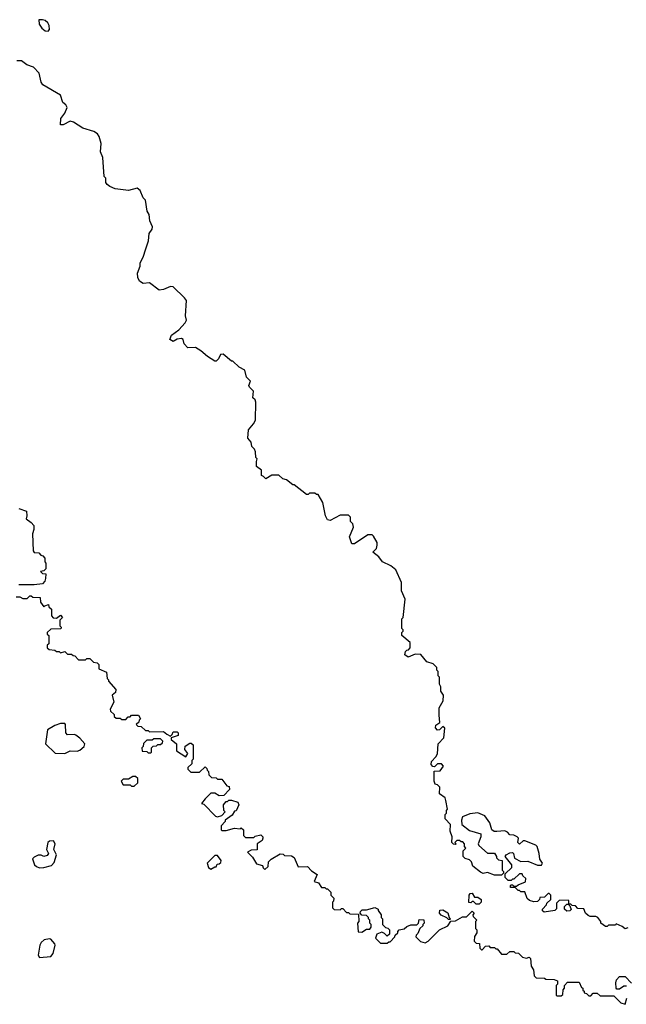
# Model space of a CAD drawing. Extents: x 1966327 to 2147849, y 395140 to 552178.
# Tile 277 of 316: x 2102211 to 2106574, y 422520 to 429607. Entities that reach past the tile are written whole.
import ezdxf

# ---------------------------------------------------------------- set-up
doc = ezdxf.new("R2010")
doc.units = 0

msp = doc.modelspace()

# ---------------------------------------------------------------- linework, layer by layer
at = {"layer": '0CON20XD'}
for points in [[(2102415, 429523.3), (2102426.7, 429535), (2102423.3, 429565), (2102413.3, 429585), (2102395, 429600), (2102375, 429606.7), (2102350, 429605), (2102352, 429575), (2102371.2, 429545), (2102395, 429526.7), (2102415, 429523.3)], [(2105643.6, 423763.6), (2105623.6, 423763.6), (2105607.5, 423775), (2105593.3, 423825), (2105555.9, 423875.9), (2105505, 423898.8), (2105448.3, 423891.7), (2105395, 423870), (2105387.5, 423845), (2105390, 423815), (2105445, 423770), (2105526.4, 423746.4), (2105527.5, 423725), (2105507.5, 423675), (2105513.6, 423663.6), (2105575, 423608.8), (2105625, 423607.5), (2105640, 423585), (2105640, 423575), (2105655, 423560), (2105680, 423555), (2105680, 423485), (2105690, 423475), (2105690, 423465), (2105675, 423450), (2105625, 423450), (2105575, 423467.5), (2105545, 423462.5), (2105525, 423470), (2105470, 423515), (2105460, 423545), (2105445, 423560), (2105415, 423570), (2105400, 423585), (2105400, 423625), (2105420, 423645), (2105410, 423655), (2105410, 423675), (2105398.3, 423688.3), (2105385, 423690), (2105375, 423700), (2105355, 423700), (2105340, 423685), (2105350, 423675), (2105345, 423670), (2105331.7, 423671.7), (2105320, 423685), (2105322.5, 423725), (2105306.7, 423765), (2105310, 423815), (2105270, 423855), (2105270, 423885), (2105280, 423895), (2105280, 423915), (2105287.5, 423925), (2105277, 423987), (2105270, 424005), (2105230, 424035), (2105231.7, 424081.7), (2105215, 424100), (2105200, 424105), (2105192.5, 424125), (2105191.7, 424198.3), (2105235, 424200), (2105260, 424235), (2105245, 424250), (2105215, 424250), (2105195, 424230), (2105181.7, 424231.7), (2105170, 424245), (2105173, 424267), (2105205, 424300), (2105217, 424323), (2105220, 424395), (2105261.7, 424438.3), (2105268.3, 424508.3), (2105255, 424520), (2105230, 424495), (2105215, 424493.3), (2105200.7, 424510.7), (2105205, 424530), (2105231.7, 424548.3), (2105228.3, 424601.7), (2105227, 424653), (2105257.5, 424705), (2105260, 424745), (2105240, 424775), (2105240, 424805), (2105230, 424825), (2105230, 424875), (2105220, 424885), (2105220, 424915), (2105210, 424925), (2105210, 424945), (2105185, 424970), (2105140, 424985), (2105095, 425037.5), (2105055, 425040), (2105005, 425017.5), (2104980, 425035), (2104985, 425060), (2104995, 425070), (2105008.3, 425071.7), (2105020, 425085), (2105020, 425125), (2104960, 425175), (2104960, 425195), (2104970, 425205), (2104970, 425215), (2104960, 425225), (2104960, 425295), (2104970, 425305), (2104982.5, 425435), (2104957.5, 425495), (2104957.5, 425555), (2104916.4, 425646.4), (2104880, 425675), (2104820, 425705), (2104795, 425740), (2104750, 425775), (2104778.3, 425801.7), (2104782.5, 425825), (2104782.5, 425845), (2104755, 425890), (2104745, 425900), (2104715, 425900), (2104620, 425835), (2104600, 425835), (2104583.3, 425885), (2104612.5, 425955), (2104607.5, 425977.5), (2104590, 425995), (2104590, 426025), (2104575, 426040), (2104515, 426040), (2104445, 426002.5), (2104425, 426007.5), (2104410, 426035), (2104391.7, 426131.7), (2104358.3, 426188.3), (2104345, 426190), (2104335, 426200), (2104295, 426200), (2104285, 426190), (2104275, 426190), (2104185, 426260), (2104175, 426260), (2104130, 426295), (2104103, 426303), (2104075, 426327.5), (2104025, 426327.5), (2103981.7, 426301.7), (2103965, 426320), (2103950, 426325), (2103950, 426365), (2103915, 426390), (2103913.3, 426426.7), (2103920, 426445), (2103910, 426455), (2103907, 426497), (2103900, 426515), (2103880, 426535), (2103877, 426567), (2103852.5, 426595), (2103857.5, 426655), (2103893, 426697), (2103906.4, 426723.6), (2103910, 426855), (2103905, 426870), (2103887.5, 426885), (2103892.5, 426932.5), (2103863, 426963), (2103860, 426975), (2103870, 427005), (2103843, 427033), (2103830, 427085), (2103790, 427105), (2103745, 427150), (2103735, 427150), (2103675, 427200), (2103655, 427197.5), (2103640, 427165), (2103625, 427150), (2103615, 427150), (2103561.7, 427181.7), (2103514.1, 427224.1), (2103475, 427246.7), (2103420, 427245), (2103393, 427273), (2103387.5, 427305), (2103375, 427312.5), (2103345, 427307.5), (2103315, 427290), (2103290, 427305), (2103302.5, 427335), (2103355.5, 427374.5), (2103401.2, 427425), (2103411.2, 427445), (2103403.8, 427475), (2103410, 427585), (2103396.2, 427605), (2103315, 427683.3), (2103295, 427686.2), (2103245, 427663.8), (2103215, 427658.8), (2103145, 427712.5), (2103098.3, 427708.3), (2103073.6, 427723.6), (2103060.7, 427750.7), (2103058.3, 427781.7), (2103077, 427833), (2103077.5, 427855), (2103102.5, 427905), (2103115, 427950), (2103137.5, 428015), (2103143, 428067), (2103165, 428100), (2103166.7, 428115), (2103148.3, 428158.3), (2103142.5, 428205), (2103128.3, 428228.3), (2103117, 428307), (2103100, 428325), (2103077.9, 428377.9), (2103055, 428393.1), (2102995, 428377.5), (2102898.3, 428388.3), (2102860, 428405), (2102840.7, 428420.7), (2102830, 428435), (2102830, 428465), (2102818.3, 428478.3), (2102810, 428615), (2102792.5, 428655), (2102796.4, 428716.4), (2102783.3, 428765), (2102770, 428785), (2102745, 428802), (2102665, 428826), (2102598.3, 428868.3), (2102575, 428876.7), (2102525, 428850), (2102505, 428850), (2102506.7, 428895), (2102536.1, 428933.9), (2102553.3, 428975), (2102543.9, 428993.9), (2102521.7, 429011.7), (2102505, 429062.5), (2102378.3, 429138.3), (2102366.1, 429156.1), (2102352, 429222), (2102310, 429265), (2102261.7, 429281.7), (2102225, 429311.2), (2102191.2, 429311.2)], [(2102205, 426087.5), (2102259.3, 426069.3), (2102262.5, 426035), (2102257.5, 426015), (2102295, 425987.5), (2102312.5, 425965), (2102313, 425937), (2102303.3, 425905), (2102307.5, 425785), (2102315, 425772.5), (2102348.3, 425768.3), (2102363, 425753), (2102378.3, 425748.3), (2102391.7, 425731.7), (2102392.5, 425705), (2102400, 425695), (2102400, 425655), (2102385, 425640), (2102360, 425635), (2102375, 425620), (2102398.3, 425618.3), (2102397.5, 425585), (2102392.5, 425565), (2102375, 425547.5), (2102315, 425540), (2102205, 425540)], [(2102185, 425452.5), (2102211.7, 425451.7), (2102235, 425440), (2102265, 425440), (2102285, 425460), (2102295, 425460), (2102305, 425450), (2102358.3, 425448.3), (2102360, 425415), (2102385, 425380), (2102391.7, 425388.3), (2102418.3, 425398.3), (2102421.7, 425381.7), (2102440, 425365), (2102440, 425315), (2102451.7, 425301.7), (2102475, 425300), (2102505, 425320), (2102520, 425305), (2102500, 425285), (2102500, 425245), (2102510, 425235), (2102508.3, 425221.7), (2102435, 425220), (2102410, 425195), (2102410, 425185), (2102420, 425175), (2102420, 425115), (2102410, 425105), (2102410, 425085), (2102423, 425073), (2102465, 425070), (2102475, 425060), (2102495, 425060), (2102505, 425050), (2102535, 425060), (2102555, 425040), (2102585, 425040), (2102595, 425030), (2102608.3, 425028.3), (2102635, 425000), (2102685, 425000), (2102695, 425010), (2102715, 425010), (2102741.7, 424981.7), (2102768.3, 424978.3), (2102780, 424965), (2102780, 424935), (2102835, 424910), (2102840, 424865), (2102850, 424855), (2102850, 424845), (2102902.5, 424785), (2102900, 424765), (2102877.5, 424745), (2102887.5, 424695), (2102862.5, 424645), (2102865, 424630), (2102890, 424605), (2102891.7, 424591.7), (2102905, 424580), (2102935, 424580), (2102945, 424570), (2102975, 424570), (2102991.7, 424588.3), (2103005, 424590), (2103015, 424600), (2103065, 424600), (2103080, 424575), (2103070, 424565), (2103068.3, 424551.7), (2103050, 424535), (2103061.7, 424521.7), (2103085, 424520), (2103115, 424490), (2103135, 424490), (2103145, 424480), (2103245, 424482.5), (2103270, 424465)], [(2102535, 424324.3), (2102575, 424344.2), (2102625, 424342.9), (2102645, 424348), (2102675.6, 424374.4), (2102680, 424395), (2102645, 424436.7), (2102615, 424457.5), (2102605, 424462.5), (2102555, 424460), (2102542.5, 424475), (2102540, 424535), (2102535, 424540), (2102505, 424540), (2102465, 424527.5), (2102412.5, 424495), (2102397.5, 424395), (2102466.4, 424326.4), (2102535, 424324.3)], [(2103155, 424330), (2103160, 424335), (2103160, 424365), (2103171.7, 424378.3), (2103195, 424380), (2103205, 424390), (2103225, 424390), (2103238.3, 424401.7), (2103240, 424415), (2103225, 424430), (2103175, 424430), (2103165, 424420), (2103125, 424420), (2103101.7, 424398.3), (2103100, 424375), (2103090, 424365), (2103091.7, 424341.7), (2103125, 424340), (2103135, 424330), (2103155, 424330)], [(2103270, 424465), (2103295, 424450), (2103308.3, 424461.7), (2103315, 424480), (2103345, 424480), (2103350, 424475), (2103350, 424455), (2103301.7, 424438.3), (2103300, 424425), (2103340, 424395), (2103340, 424345), (2103405, 424300), (2103420, 424325), (2103400, 424355), (2103401.7, 424378.3), (2103435, 424400), (2103445, 424400), (2103458.3, 424388.3), (2103460, 424285), (2103450, 424275), (2103448.3, 424251.7), (2103420, 424225), (2103421.7, 424211.7), (2103441.7, 424191.7), (2103505, 424190), (2103545, 424230), (2103558.3, 424218.3), (2103560, 424205), (2103570, 424195), (2103571.7, 424171.7), (2103591.7, 424151.7), (2103625, 424150), (2103635, 424140), (2103665, 424140), (2103701.7, 424091.7), (2103718.3, 424088.3), (2103720, 424065), (2103678.3, 424021.7), (2103645, 424020), (2103615, 424040), (2103585, 424040), (2103545, 424000), (2103520, 423965), (2103535, 423960), (2103620, 423875), (2103635, 423870), (2103665, 423880), (2103690, 423905), (2103680, 423915), (2103677.5, 423955), (2103695, 423980), (2103705, 423980), (2103715, 423990), (2103735, 423990), (2103780, 423975), (2103787.5, 423955), (2103768.3, 423911.7), (2103755, 423910), (2103738.3, 423881.7), (2103690, 423845), (2103690, 423835), (2103660, 423805), (2103660, 423775), (2103665, 423770), (2103695, 423770), (2103755, 423787.5), (2103797.5, 423782.5), (2103805, 423790), (2103820, 423775), (2103820, 423735), (2103835, 423720), (2103895, 423720), (2103905, 423730), (2103945, 423740), (2103960, 423725), (2103960, 423715), (2103955, 423700), (2103920, 423675), (2103918.3, 423631.7), (2103875, 423630), (2103850, 423615), (2103885, 423580), (2103915, 423530), (2103958.3, 423518.3), (2103961.7, 423501.7), (2103975, 423490), (2103998.3, 423511.7), (2104000, 423545), (2104020, 423565), (2104085, 423602.5), (2104105, 423600), (2104115, 423590), (2104165, 423587.5), (2104186.4, 423576.4), (2104215, 423510), (2104281.7, 423511.7), (2104310.7, 423480.7), (2104350, 423455), (2104330, 423405), (2104360, 423395), (2104381.7, 423361.7), (2104405, 423360), (2104415, 423350), (2104425, 423350), (2104448.3, 423328.3), (2104450, 423305), (2104470, 423285), (2104467, 423263), (2104460, 423255), (2104460, 423215), (2104471.7, 423201.7), (2104515, 423200), (2104525, 423210), (2104535, 423210), (2104561.7, 423181.7), (2104575, 423180), (2104585, 423170), (2104648.3, 423168.3), (2104650, 423115), (2104640, 423105), (2104645, 423042.5), (2104671.7, 423038.3), (2104705, 423060), (2104728.3, 423061.7), (2104740, 423075), (2104740, 423095), (2104730, 423105), (2104730, 423125), (2104720, 423135), (2104720, 423145), (2104705, 423160), (2104671.7, 423161.7), (2104660, 423175), (2104661.7, 423188.3), (2104675, 423200), (2104705, 423200), (2104765, 423217.5), (2104790, 423205), (2104790, 423195), (2104810, 423165), (2104810, 423145), (2104820, 423135), (2104820, 423095), (2104841.7, 423071.7), (2104858.3, 423068.3), (2104870, 423055), (2104870, 423025), (2104855, 423010), (2104835, 423030), (2104815, 423040), (2104780, 423025), (2104770, 422995), (2104805, 422960), (2104855, 422960), (2104865, 422970), (2104875, 422970), (2104910, 423005), (2104911.7, 423018.3), (2104930, 423035), (2104930, 423045), (2104940, 423055), (2104977, 423063), (2104995, 423080), (2105025, 423092.5), (2105067, 423093), (2105080, 423105), (2105085, 423130), (2105118.3, 423128.3), (2105120, 423105), (2105110, 423095), (2105110, 423085), (2105090, 423065), (2105075, 423030), (2105061.7, 423018.3), (2105060, 423005), (2105093, 422973), (2105127, 422963), (2105150, 422975), (2105230, 423055), (2105290, 423085), (2105311.7, 423118.3), (2105345, 423120), (2105395, 423150), (2105425, 423150), (2105465, 423190), (2105480, 423175), (2105470, 423165), (2105471.7, 423151.7), (2105500, 423125), (2105490, 423115), (2105490, 423065), (2105500, 423055), (2105500, 423035), (2105483, 423007), (2105480, 422975), (2105495, 422960), (2105518.3, 422958.3), (2105520, 422925), (2105531.7, 422911.7), (2105538.3, 422911.7), (2105561.7, 422938.3), (2105585, 422940), (2105595, 422930), (2105625, 422930), (2105635, 422920), (2105645, 422920), (2105675, 422880), (2105715, 422880), (2105735, 422900), (2105765, 422900), (2105775, 422890), (2105798.3, 422888.3), (2105828.3, 422858.3), (2105855, 422852.5), (2105875, 422860), (2105885, 422850), (2105890, 422795), (2105907, 422767), (2105910, 422725), (2105925, 422710), (2105985, 422707.5), (2105995, 422700), (2106055, 422697.5), (2106078.3, 422688.3), (2106080, 422665), (2106070, 422655), (2106070, 422585), (2106075, 422580), (2106105, 422580), (2106118.3, 422591.7), (2106120, 422625), (2106130, 422635), (2106130, 422655), (2106151.7, 422678.3), (2106235, 422680), (2106251.7, 422641.7), (2106260, 422635), (2106261.7, 422621.7), (2106270, 422615), (2106271.7, 422601.7), (2106288.3, 422598.3), (2106305, 422580), (2106318.3, 422581.7), (2106335, 422600), (2106365, 422600), (2106385, 422580), (2106485, 422580), (2106535, 422530), (2106565, 422520), (2106577.5, 422565)], [(2103035, 424090), (2103060, 424115), (2103060, 424145), (2103045, 424160), (2103025, 424160), (2102995, 424140), (2102955, 424140), (2102940, 424125), (2102955, 424100), (2103005, 424100), (2103015, 424090), (2103035, 424090)], [(2106585, 423070), (2106565, 423062.5), (2106545, 423080), (2106501.7, 423098.3), (2106495, 423090), (2106445, 423090), (2106435, 423080), (2106425, 423080), (2106390, 423105), (2106390, 423115), (2106370, 423145), (2106355, 423152.5), (2106315, 423152.5), (2106298.3, 423158.3), (2106280, 423175), (2106268.3, 423208.3), (2106225, 423210), (2106208.3, 423228.3), (2106185, 423230), (2106175, 423240), (2106160, 423240), (2106160, 423235), (2106168.3, 423228.3), (2106178.3, 423201.7), (2106167, 423193), (2106145, 423190), (2106130, 423205), (2106130, 423225), (2106145, 423240), (2106160, 423240), (2106160, 423265), (2106155, 423270), (2106091.7, 423268.3), (2106072.5, 423247.5), (2106071.7, 423208.3), (2106060, 423195), (2105983, 423183), (2105971.7, 423191.7), (2105970, 423205), (2106000, 423235), (2106001.7, 423248.3), (2106030, 423275), (2106030, 423305), (2106018.3, 423318.3), (2106011.7, 423318.3), (2105985, 423290), (2105951.7, 423288.3), (2105950, 423275), (2105935, 423260), (2105908.3, 423258.3), (2105878.3, 423268.3), (2105861.7, 423281.7), (2105845, 423330), (2105815, 423330), (2105805, 423340), (2105795, 423340), (2105775, 423360), (2105741.7, 423361.7), (2105740, 423375), (2105745, 423380), (2105755, 423380), (2105765, 423370), (2105785, 423370), (2105795, 423380), (2105848.3, 423401.7), (2105850, 423425), (2105830, 423445), (2105825, 423460), (2105805, 423460), (2105765, 423420), (2105755, 423420), (2105745, 423410), (2105725, 423410), (2105701.7, 423431.7), (2105701.7, 423458.3), (2105750, 423505), (2105750, 423525), (2105703.3, 423583.3), (2105710, 423595), (2105735, 423610), (2105755, 423612.5), (2105762.5, 423605), (2105770.7, 423570.7), (2105815, 423546.7), (2105865, 423550), (2105935, 423521.2), (2105965, 423522.5), (2105970, 423535), (2105952.5, 423565), (2105947.5, 423605), (2105932.5, 423655), (2105922.5, 423665), (2105843, 423697), (2105833, 423697), (2105805, 423672.5), (2105792.5, 423685), (2105797.5, 423715), (2105790, 423725), (2105765, 423737.5), (2105735, 423740), (2105719.3, 423759.3), (2105699.3, 423769.3), (2105643.6, 423763.6)], [(2102355, 423502), (2102385, 423504.3), (2102441.2, 423518.8), (2102460, 423540), (2102475.7, 423595), (2102456, 423635), (2102467.5, 423675), (2102455, 423696.2), (2102426, 423694), (2102413.3, 423685), (2102403.3, 423635), (2102417.5, 423605), (2102407.9, 423592.1), (2102383.8, 423583.8), (2102365, 423592.5), (2102345, 423592.5), (2102315, 423580), (2102303, 423567), (2102316.7, 423525), (2102331.2, 423511.2), (2102355, 423502)], [(2103585, 423492.5), (2103615, 423510), (2103625, 423510), (2103631.7, 423528.3), (2103645, 423530), (2103658.3, 423541.7), (2103660, 423555), (2103635, 423590), (2103615, 423590), (2103560, 423535), (2103570, 423505), (2103585, 423492.5)], [(2105515, 423240), (2105495, 423240), (2105475, 423260), (2105465, 423260), (2105455, 423250), (2105441.7, 423251.7), (2105442.5, 423305), (2105451.7, 423318.3), (2105465, 423320), (2105481.7, 423291.7), (2105505, 423290), (2105530, 423275), (2105530, 423255), (2105515, 423240)], [(2105305, 423130), (2105295, 423130), (2105282.5, 423142.5), (2105241.7, 423161.7), (2105230, 423175), (2105231.7, 423198.3), (2105255, 423200), (2105289.3, 423179.3), (2105300, 423145), (2105310, 423135), (2105305, 423130)], [(2102355, 422857.5), (2102435, 422864.3), (2102451.1, 422885), (2102466.9, 422945), (2102464.4, 422955), (2102435, 422988.6), (2102425, 422991.9), (2102387, 422983), (2102366.2, 422965), (2102356.2, 422945), (2102343.3, 422873.3), (2102355, 422857.5)], [(2106575, 422650), (2106555, 422650), (2106525, 422630), (2106505, 422630), (2106500, 422635), (2106497.5, 422675), (2106503, 422697), (2106525, 422720), (2106565, 422720), (2106611.7, 422671.7)]]:
    msp.add_lwpolyline(points, dxfattribs=at)

doc.saveas('drawing.dxf')
